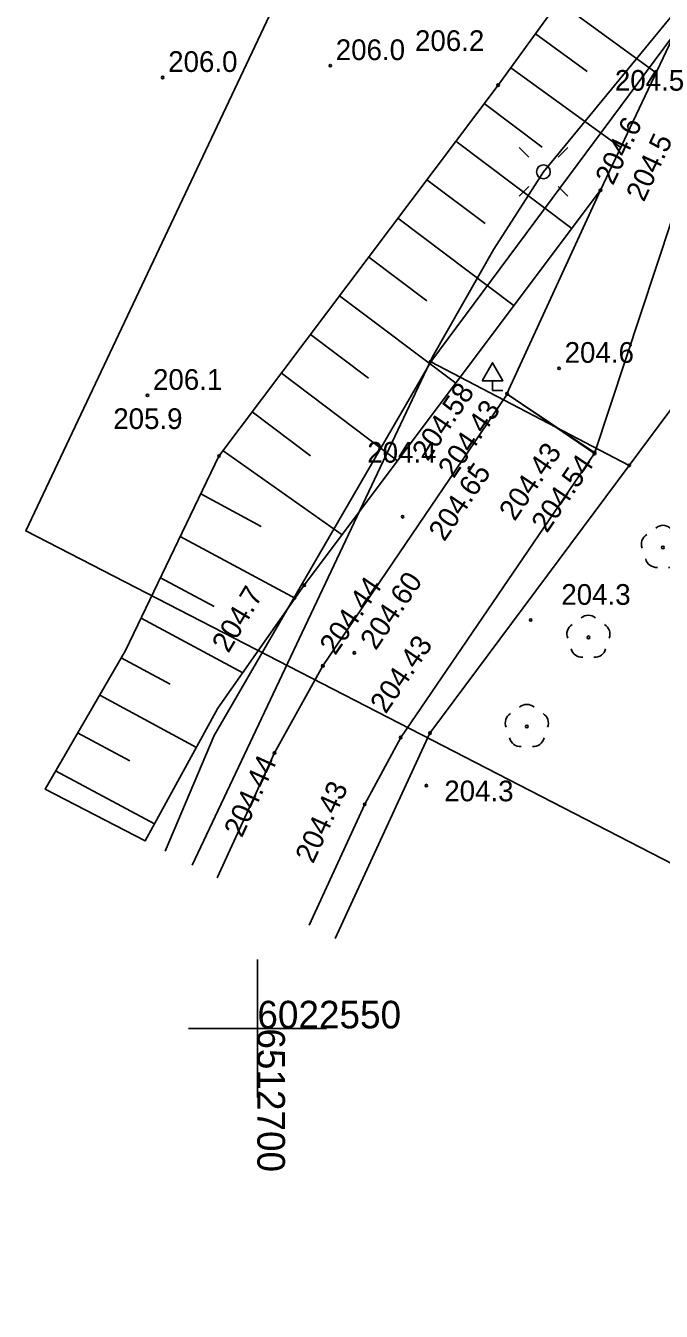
# Model space of a CAD drawing. Extents: x 6512400 to 6513200, y 6022500 to 6022750.
# Drawn here: x 6512691.61 to 6512714.63, y 6022539.75 to 6022586.34 of the extents above; entities that cross this region are included whole.
import ezdxf

# ---------------------------------------------------------------- set-up
doc = ezdxf.new("R2010")
doc.units = 0
for name, color, linetype in [('000 Inne (niezydentyfikowane)', 7, 'Continuous'), ('203-punkt graniczny', 7, 'Continuous'), ('217-kontur klasyfikacyjny', 7, 'Continuous'), ('218-kontur użytku gruntowego', 7, 'Continuous'), ('219-działka ewidencyjna', 7, 'Continuous'), ('407-Znak drogowy', 7, 'Continuous'), ('drzewo liściaste', 7, 'Continuous'), ('drzewo liściaste (punkt)', 7, 'Continuous'), ('jezdnia', 7, 'Continuous'), ('jezdnia (powierzchnia)', 7, 'Continuous'), ('Komentarz lub etykieta na mapie', 7, 'Continuous'), ('krawężnik (linia)', 7, 'Continuous'), ('latarnia', 7, 'Continuous'), ('Obszar opracowania', 7, 'Continuous'), ('pikieta naturalna', 7, 'Continuous'), ('pikieta naturalna-Atr2', 7, 'Continuous'), ('pikieta sztuczna', 7, 'Continuous'), ('pikieta sztuczna-Atr2', 7, 'Continuous'), ('przewód elektroenergetyczny (linia)', 7, 'Continuous'), ('punkt wysokościowy naturalny', 7, 'Continuous'), ('punkt wysokościowy naturalny-Atr2', 7, 'Continuous'), ('punkt wysokościowy sztuczny', 7, 'Continuous'), ('punkt wysokościowy sztuczny-Atr2', 7, 'Continuous'), ('skarpa nieumocniona', 7, 'Continuous'), ('Wstawianie ramki sekcyjnej z opisem', 7, 'Continuous')]:
    doc.layers.add(name, color=color, linetype=linetype)

# ---------------------------------------------------------------- blocks, each defined once
blk = doc.blocks.new('203')
blk.add_circle((0, 0), 0.045)
blk = doc.blocks.new('PW01')
blk.add_circle((0, 0), 0.045)
blk = doc.blocks.new('PW02')
blk.add_circle((0, 0), 0.045)
blk = doc.blocks.new('OP021')
blk.add_circle((0, 0), 0.05)
for centre, start, end in [((0, 0.4), 49.272, 130.728), ((-0.38, 0.124), 121.308, 202.548), ((0.38, 0.124), 337.452, 58.692), ((-0.235, -0.324), 193.221, 274.871), ((0.235, -0.324), 265.129, 346.779)]:
    blk.add_arc(centre, 0.4, start, end)
blk = doc.blocks.new('407')
for p, q in [((0, 0.35), (0, 0)), ((0, 0), (0.375, 0))]:
    blk.add_line(p, q)
blk.add_lwpolyline([(-0.375, 0.35), (0, 1), (0.375, 0.35)], close=True)
blk = doc.blocks.new('RAMKA500K')
for p, q in [((300, 47.5), (300, 52.5)), ((297.5, 50), (302.5, 50))]:
    blk.add_line(p, q)
blk = doc.blocks.new('SM01')
for p, q in [((-0.53, 0.531), (-0.883, 0.884)), ((0.531, 0.531), (0.884, 0.884)), ((-0.53, -0.53), (-0.883, -0.883)), ((0.531, -0.53), (0.884, -0.883))]:
    blk.add_line(p, q)
blk.add_circle((0, 0), 0.25)

msp = doc.modelspace()

# ---------------------------------------------------------------- linework, layer by layer
at = {"layer": '000 Inne (niezydentyfikowane)'}
for p, q in [((6512710.91, 6022587.2), (6512714.45, 6022584.63)), ((6512710.07, 6022586.04), (6512711.95, 6022584.68)), ((6512709.18, 6022584.81), (6512713.16, 6022581.92)), ((6512708.22, 6022583.52), (6512710.32, 6022581.94)), ((6512707.19, 6022582.15), (6512711.39, 6022578.99)), ((6512706.14, 6022580.75), (6512708.25, 6022579.17)), ((6512705.09, 6022579.36), (6512709.3, 6022576.19)), ((6512704.04, 6022577.95), (6512706.14, 6022576.37)), ((6512702.98, 6022576.55), (6512707.19, 6022573.38)), ((6512701.93, 6022575.15), (6512704.03, 6022573.56)), ((6512700.87, 6022573.74), (6512705.08, 6022570.57)), ((6512699.81, 6022572.34), (6512701.92, 6022570.75)), ((6512698.76, 6022570.93), (6512703.07, 6022567.89)), ((6512697.95, 6022569.37), (6512700.14, 6022568.19)), ((6512697.21, 6022567.82), (6512701.41, 6022565.57)), ((6512696.49, 6022566.33), (6512698.43, 6022565.29)), ((6512695.79, 6022564.86), (6512699.47, 6022562.88)), ((6512695.07, 6022563.43), (6512696.84, 6022562.48)), ((6512694.29, 6022562.07), (6512697.79, 6022560.18)), ((6512693.49, 6022560.71), (6512695.38, 6022559.69)), ((6512692.69, 6022559.33), (6512696.27, 6022557.41))]:
    msp.add_line(p, q, dxfattribs=at)
at = {"layer": '217-kontur klasyfikacyjny'}
for points in [[(6512706.28, 6022574.16), (6512716.29, 6022587.65)], [(6512723.14, 6022583.41), (6512713.47, 6022570.4)], [(6512698.43, 6022560.61), (6512706.28, 6022574.16)], [(6512713.47, 6022570.4), (6512706.25, 6022560.7)], [(6512696.659, 6022556.427), (6512698.43, 6022560.61)], [(6512706.25, 6022560.7), (6512702.816, 6022553.255)]]:
    msp.add_lwpolyline(points, dxfattribs=at)
at = {"layer": '218-kontur użytku gruntowego'}
for points in [[(6512716.29, 6022587.65), (6512706.28, 6022574.16)], [(6512706.28, 6022574.16), (6512716.29, 6022587.65)], [(6512713.47, 6022570.4), (6512723.14, 6022583.41)], [(6512723.14, 6022583.41), (6512713.47, 6022570.4)], [(6512706.28, 6022574.16), (6512698.43, 6022560.61)], [(6512698.43, 6022560.61), (6512706.28, 6022574.16)], [(6512706.28, 6022574.16), (6512713.47, 6022570.4)], [(6512713.47, 6022570.4), (6512706.28, 6022574.16)], [(6512706.25, 6022560.7), (6512713.47, 6022570.4)], [(6512713.47, 6022570.4), (6512706.25, 6022560.7)], [(6512698.43, 6022560.61), (6512696.659, 6022556.427)], [(6512696.659, 6022556.427), (6512698.43, 6022560.61)], [(6512702.816, 6022553.255), (6512706.25, 6022560.7)], [(6512706.25, 6022560.7), (6512702.816, 6022553.255)]]:
    msp.add_lwpolyline(points, dxfattribs=at)
at = {"layer": '219-działka ewidencyjna'}
for points in [[(6512706.28, 6022574.16), (6512716.29, 6022587.65)], [(6512723.14, 6022583.41), (6512713.47, 6022570.4)], [(6512706.28, 6022574.16), (6512713.47, 6022570.4)], [(6512706.25, 6022560.7), (6512713.47, 6022570.4)], [(6512706.25, 6022560.7), (6512702.816, 6022553.255)]]:
    msp.add_lwpolyline(points, dxfattribs=at)
at = {"layer": 'jezdnia'}
msp.add_lwpolyline([(6512731.08, 6022620.65), (6512728.82, 6022611.46), (6512722.83, 6022600.42), (6512717.94, 6022592.02), (6512712.43, 6022580.37), (6512709.04, 6022573), (6512712.21, 6022570.83), (6512715.01, 6022579.3), (6512720.33, 6022590.74), (6512725.35, 6022598.98), (6512731.85, 6022610.22), (6512735.75, 6022620.3)], close=True, dxfattribs=at)
at = {"layer": 'jezdnia (powierzchnia)'}
msp.add_lwpolyline([(6512701.878, 6022553.738), (6512703.89, 6022558.12), (6512705.2, 6022560.54), (6512712.22, 6022570.86), (6512709.05, 6022572.98), (6512702.37, 6022563.14), (6512700.62, 6022559.98), (6512698.544, 6022555.456)], dxfattribs=at)
at = {"layer": 'krawężnik (linia)'}
msp.add_lwpolyline([(6512701.878, 6022553.738), (6512703.89, 6022558.12), (6512705.2, 6022560.54), (6512712.22, 6022570.86), (6512709.05, 6022572.98), (6512702.37, 6022563.14), (6512700.62, 6022559.98), (6512698.55, 6022555.453)], dxfattribs=at)
at = {"layer": 'Obszar opracowania'}
msp.add_lwpolyline([(6512710.98, 6022693.84), (6512748.35, 6022694.16), (6512798.11, 6022695.25), (6512807.47, 6022695.46), (6512809.66, 6022606.87), (6512863.71, 6022622.03), (6512875.13, 6022581.36), (6512755.22, 6022535.25), (6512691.61, 6022568.03), (6512709.16, 6022605.16)], close=True, dxfattribs=at)
at = {"layer": 'przewód elektroenergetyczny (linia)'}
msp.add_lwpolyline([(6512726.13, 6022606.96), (6512716.02, 6022587.92), (6512710.36, 6022581.04), (6512708.56, 6022578.24), (6512706.34, 6022574.34), (6512697.643, 6022555.92)], dxfattribs=at)
at = {"layer": 'skarpa nieumocniona'}
msp.add_lwpolyline([(6512728.82, 6022611.46), (6512722.83, 6022600.42), (6512717.94, 6022592.02), (6512712.43, 6022580.37), (6512701.7, 6022566.06), (6512698.57, 6022561.61), (6512695.94, 6022556.8), (6512692.31, 6022558.67), (6512695.23, 6022563.7), (6512698.61, 6022570.74), (6512708.72, 6022584.18), (6512714.93, 6022592.74), (6512720.42, 6022602.03), (6512725.72, 6022613.25), (6512727.1, 6022620.51), (6512731.08, 6022620.65)], close=True, dxfattribs=at)
msp.add_lwpolyline([(6512728.82, 6022611.46), (6512722.83, 6022600.42), (6512717.94, 6022592.02), (6512712.43, 6022580.37), (6512701.7, 6022566.06), (6512698.57, 6022561.61), (6512695.94, 6022556.8), (6512692.31, 6022558.67), (6512695.23, 6022563.7), (6512698.61, 6022570.74), (6512708.72, 6022584.18), (6512714.93, 6022592.74), (6512720.42, 6022602.03), (6512725.72, 6022613.25), (6512727.1, 6022620.51), (6512731.08, 6022620.65)], close=True, dxfattribs=at)

# ---------------------------------------------------------------- block references
at = {"layer": '203-punkt graniczny'}
for p in [(6512706.28, 6022574.16), (6512713.47, 6022570.4), (6512706.25, 6022560.7)]:
    msp.add_blockref('203', p, dxfattribs=at)
at = {"layer": '407-Znak drogowy'}
msp.add_blockref('407', (6512708.52, 6022573.12), dxfattribs=at)
at = {"layer": 'drzewo liściaste'}
for p in [(6512711.99, 6022564.17), (6512709.76, 6022560.94)]:
    msp.add_blockref('OP021', p, dxfattribs=at)
at = {"layer": 'drzewo liściaste (punkt)'}
msp.add_blockref('OP021', (6512714.69, 6022567.43), dxfattribs=at)
at = {"layer": 'latarnia'}
msp.add_blockref('SM01', (6512710.36, 6022581.04), dxfattribs=at)
at = {"layer": 'pikieta naturalna'}
for p in [(6512702.64, 6022584.89), (6512708.72, 6022584.18), (6512712.43, 6022580.37), (6512698.61, 6022570.74), (6512701.7, 6022566.06)]:
    msp.add_blockref('PW01', p, dxfattribs=at)
at = {"layer": 'pikieta sztuczna'}
for p in [(6512709.04, 6022573), (6512712.21, 6022570.83), (6512707.68, 6022570.31), (6512703.51, 6022563.61)]:
    msp.add_blockref('PW01', p, dxfattribs=at)
at = {"layer": 'punkt wysokościowy naturalny'}
for p in [(6512696.57, 6022584.46), (6512710.93, 6022573.92), (6512696.02, 6022572.94), (6512705.26, 6022568.54), (6512709.9, 6022564.8), (6512706.12, 6022558.8)]:
    msp.add_blockref('PW01', p, dxfattribs=at)
at = {"layer": 'punkt wysokościowy sztuczny'}
for p in [(6512709.05, 6022572.99), (6512712.21, 6022570.87), (6512702.37, 6022563.14), (6512705.19, 6022560.54), (6512700.62, 6022559.98), (6512703.89, 6022558.12)]:
    msp.add_blockref('PW02', p, dxfattribs=at)
at = {"layer": 'Wstawianie ramki sekcyjnej z opisem'}
msp.add_blockref('RAMKA500K', (6512400, 6022500), dxfattribs=at)

# ---------------------------------------------------------------- texts
at = {"layer": 'Komentarz lub etykieta na mapie'}
msp.add_text('6022550', height=1, dxfattribs=at).set_placement((6512700, 6022550))
msp.add_text('6512700', height=1, rotation=270, dxfattribs=at).set_placement((6512700, 6022550))
at = {"layer": 'pikieta naturalna-Atr2'}
for s, p in [('206.2', (6512705.71, 6022585.42)), ('206.0', (6512702.84, 6022585.09)), ('205.9', (6512694.78, 6022571.72))]:
    msp.add_text(s, height=0.75, dxfattribs=at).set_placement(p)
for s, rotation, p in [('204.6', 64.688, (6512712.88, 6022580.52)), ('204.5', 65.06, (6512714, 6022579.92)), ('204.7', 59.233, (6512698.95, 6022563.57))]:
    msp.add_text(s, height=0.75, rotation=rotation, dxfattribs=at).set_placement(p)
at = {"layer": 'pikieta sztuczna-Atr2'}
for s, rotation, p in [('204.58', 55.923, (6512706.17, 6022570.52)), ('204.54', 55.736, (6512710.49, 6022567.92)), ('204.65', 55.923, (6512706.77, 6022567.61)), ('204.60', 55.923, (6512704.29, 6022563.67))]:
    msp.add_text(s, height=0.75, rotation=rotation, dxfattribs=at).set_placement(p)
at = {"layer": 'punkt wysokościowy naturalny-Atr2'}
for s, p in [('206.0', (6512696.77, 6022584.66)), ('204.5', (6512712.95, 6022583.98)), ('204.6', (6512711.13, 6022574.12)), ('206.1', (6512696.22, 6022573.14)), ('204.4', (6512703.98, 6022570.5)), ('204.3', (6512711.01, 6022565.35)), ('204.3', (6512706.77, 6022558.23))]:
    msp.add_text(s, height=0.75, dxfattribs=at).set_placement(p)
at = {"layer": 'punkt wysokościowy sztuczny-Atr2'}
for s, rotation, p in [('204.43', 55.828, (6512707.11, 6022569.9)), ('204.43', 55.775, (6512709.32, 6022568.35)), ('204.44', 55.828, (6512702.82, 6022563.49)), ('204.43', 55.775, (6512704.65, 6022561.37)), ('204.44', 65.355, (6512699.44, 6022556.88)), ('204.43', 65.335, (6512702.02, 6022555.94))]:
    msp.add_text(s, height=0.75, rotation=rotation, dxfattribs=at).set_placement(p)

doc.saveas('drawing.dxf')
